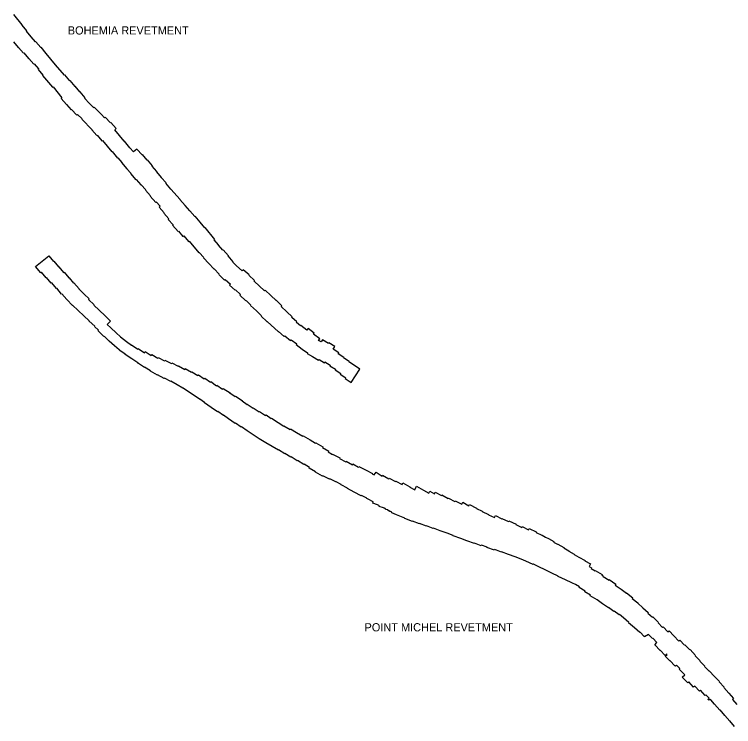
# Model space of a CAD drawing. Extents: x 2650582 to 3923188, y 277893 to 989177.
# Drawn here: x 3779082 to 3793149, y 372685 to 386605 of the extents above; entities that cross this region are included whole.
import ezdxf

# ---------------------------------------------------------------- set-up
doc = ezdxf.new("R2010")
doc.units = 0
doc.layers.add('Level 3', color=7, linetype='Continuous')

msp = doc.modelspace()

# ---------------------------------------------------------------- linework, layer by layer
at = {"layer": 'Level 3'}
for points in [[(3780174, 385315), (3780164, 385307), (3780070, 385422), (3780062, 385415), (3779883, 385617), (3779886, 385619), (3779796, 385727), (3779797, 385728), (3779702, 385840), (3779706, 385843), (3779605, 385963), (3779599, 385958), (3779501, 386071), (3779494, 386066), (3779411, 386166), (3779413, 386167), (3779320, 386279), (3779324, 386282), (3779231, 386395), (3779237, 386401), (3779069, 386605)], [(3779064, 386067), (3779157, 385955), (3779163, 385959), (3779257, 385844), (3779265, 385851), (3779360, 385740)], [(3779360, 385740), (3779366, 385745), (3779460, 385635), (3779468, 385641), (3779556, 385538), (3779544, 385528), (3779636, 385418), (3779629, 385412), (3779830, 385184), (3779838, 385191)], [(3783267, 381889), (3783164, 382002), (3783161, 381999), (3783072, 382097), (3783077, 382102), (3782991, 382197), (3783003, 382207), (3782811, 382439), (3782804, 382433), (3782715, 382546), (3782713, 382544), (3782619, 382661), (3782612, 382655), (3782513, 382768), (3782421, 382867), (3782423, 382869), (3782320, 382986), (3782323, 382989), (3782141, 383190), (3782143, 383192), (3782042, 383306), (3782047, 383311), (3781955, 383414), (3781960, 383419), (3781866, 383530), (3781868, 383532), (3781778, 383639), (3781781, 383642), (3781687, 383760), (3781679, 383754), (3781586, 383866), (3781580, 383860), (3781479, 383974), (3781412, 383917), (3781338, 383999), (3781339, 384000), (3781233, 384126), (3781232, 384125), (3781047, 384350), (3781074, 384372), (3780971, 384491), (3780961, 384483), (3780858, 384595), (3780846, 384584), (3780784, 384647), (3780644, 384791), (3780633, 384781), (3780542, 384867), (3780544, 384869), (3780457, 384964), (3780469, 384974), (3780367, 385094), (3780364, 385092), (3780272, 385199), (3780268, 385196), (3780174, 385315)], [(3779838, 385191), (3780010, 384976), (3779997, 384964), (3780098, 384846), (3780099, 384846), (3780190, 384739), (3780198, 384746), (3780301, 384638), (3780313, 384650), (3780406, 384563), (3780401, 384558), (3780601, 384351), (3780596, 384347), (3780694, 384240), (3780699, 384244), (3780795, 384133), (3780806, 384142), (3780987, 383919), (3780992, 383925), (3781099, 383798), (3781102, 383801), (3781180, 383713), (3781175, 383708), (3781282, 383586), (3781284, 383587), (3781358, 383499), (3781355, 383497), (3781455, 383371), (3781466, 383379), (3781556, 383271), (3781563, 383276), (3781650, 383174), (3781643, 383167), (3781741, 383057), (3781738, 383054), (3781846, 382931), (3781855, 382939), (3781933, 382854), (3781913, 382834), (3782010, 382727), (3782005, 382720), (3782104, 382610), (3782091, 382596), (3782186, 382492), (3782177, 382484), (3782282, 382362), (3782292, 382370), (3782379, 382264), (3782398, 382280), (3782490, 382164), (3782497, 382170), (3782688, 381942), (3782695, 381949), (3782784, 381851), (3782778, 381846), (3782882, 381733), (3782885, 381737), (3782983, 381630), (3782988, 381634), (3783086, 381528)], [(3780726, 380430), (3780647, 380503), (3780654, 380510), (3780545, 380612), (3780547, 380613), (3780438, 380715), (3780439, 380715), (3780327, 380819), (3780327, 380819), (3780220, 380919), (3780218, 380917), (3780108, 381031), (3780108, 381031), (3780009, 381141), (3780003, 381136), (3779911, 381251), (3779906, 381247), (3779815, 381359), (3779803, 381350), (3779711, 381463), (3779701, 381455), (3779612, 381565), (3779596, 381553), (3779496, 381676), (3779758, 381889)], [(3779758, 381889), (3779848, 381777), (3779853, 381781), (3779945, 381668), (3779949, 381671), (3780041, 381559), (3780053, 381569), (3780146, 381454), (3780150, 381458), (3780235, 381353), (3780243, 381361), (3780349, 381244), (3780345, 381241), (3780445, 381138), (3780444, 381137), (3780544, 381044), (3780533, 381031), (3780643, 380928), (3780636, 380920), (3780741, 380822), (3780742, 380823), (3780857, 380716), (3780855, 380713), (3780964, 380612), (3780898, 380542)], [(3784097, 381114), (3783989, 381215), (3783975, 381200), (3783769, 381394), (3783777, 381402), (3783669, 381509), (3783672, 381512), (3783557, 381615), (3783538, 381593), (3783427, 381693), (3783424, 381688), (3783351, 381763), (3783361, 381772), (3783260, 381883), (3783267, 381889)], [(3783086, 381528), (3783080, 381522), (3783188, 381411), (3783205, 381425), (3783306, 381333), (3783290, 381315), (3783403, 381214), (3783408, 381220), (3783501, 381128), (3783492, 381116), (3783606, 381008), (3783612, 381014), (3783709, 380924), (3783702, 380917), (3783816, 380808)], [(3785027, 380232), (3785053, 380267), (3784930, 380358), (3784943, 380376), (3784825, 380463), (3784804, 380436), (3784686, 380523), (3784680, 380516), (3784601, 380584), (3784609, 380595), (3784510, 380683), (3784516, 380691), (3784412, 380789), (3784413, 380790), (3784302, 380897), (3784313, 380909), (3784205, 381012), (3784202, 381010), (3784097, 381114)], [(3783816, 380808), (3783820, 380812), (3783918, 380715), (3783910, 380706), (3784021, 380600), (3784027, 380605), (3784246, 380400), (3784250, 380404), (3784356, 380308), (3784369, 380323), (3784481, 380229), (3784497, 380246), (3784604, 380168), (3784594, 380152), (3784712, 380065), (3784710, 380062), (3784812, 379988)], [(3780898, 380542), (3780966, 380476), (3780968, 380478), (3781071, 380379), (3781159, 380303), (3781160, 380305), (3781273, 380211), (3781370, 380140), (3781373, 380144), (3781494, 380062), (3781503, 380075), (3781625, 379993), (3781640, 380014), (3781757, 379935), (3781770, 379957), (3781887, 379884), (3781897, 379901), (3782018, 379832), (3782027, 379849), (3782154, 379782), (3782162, 379797), (3782288, 379728), (3782292, 379736), (3782414, 379666), (3782424, 379683), (3782543, 379612), (3782550, 379622), (3782671, 379544), (3782681, 379558), (3782795, 379481), (3782804, 379494), (3782915, 379414), (3782925, 379428), (3783037, 379348), (3783044, 379357), (3783155, 379277), (3783167, 379295), (3783299, 379208), (3783298, 379207), (3783400, 379137), (3783407, 379146), (3783537, 379057), (3783534, 379052), (3783634, 378983), (3783637, 378987), (3783750, 378910), (3783755, 378917), (3783870, 378838), (3783875, 378845), (3783994, 378763), (3784004, 378778), (3784107, 378708), (3784109, 378711), (3784243, 378629), (3784242, 378626), (3784351, 378559), (3784354, 378565), (3784476, 378490), (3784483, 378502), (3784600, 378431), (3784601, 378433), (3784723, 378359), (3784730, 378371)], [(3783519, 378539), (3783406, 378616), (3783401, 378609), (3783270, 378698), (3783272, 378700), (3783170, 378770), (3783169, 378768), (3783058, 378844), (3783055, 378840), (3782929, 378924), (3782928, 378922), (3782799, 379014), (3782802, 379019), (3782707, 379087), (3782704, 379082), (3782598, 379157), (3782597, 379156), (3782487, 379231), (3782380, 379300), (3782379, 379299), (3782264, 379367), (3782264, 379367), (3782144, 379436), (3782140, 379428), (3782018, 379495), (3782014, 379488), (3781883, 379558), (3781880, 379554), (3781743, 379633), (3781745, 379637), (3781627, 379711), (3781624, 379706), (3781492, 379794), (3781493, 379796), (3781382, 379871), (3781381, 379871), (3781249, 379960), (3781251, 379963), (3781146, 380039), (3781146, 380039), (3781141, 380043), (3781131, 380050), (3781131, 380051), (3781042, 380126), (3781041, 380125), (3780937, 380216), (3780936, 380216), (3780928, 380223), (3780921, 380230), (3780922, 380230), (3780835, 380314), (3780833, 380312), (3780719, 380422), (3780726, 380430)], [(3785671, 379411), (3785840, 379670), (3785731, 379741), (3785732, 379744), (3785623, 379814), (3785627, 379821), (3785518, 379892), (3785523, 379900), (3785414, 379970), (3785426, 379988), (3785317, 380059), (3785351, 380112), (3785234, 380188), (3785223, 380171), (3785106, 380242), (3785082, 380202), (3785027, 380232)], [(3784812, 379988), (3784806, 379977), (3784912, 379918), (3784911, 379918), (3785031, 379846), (3785040, 379860), (3785144, 379793), (3785156, 379812), (3785257, 379746), (3785252, 379739), (3785361, 379669), (3785355, 379659), (3785464, 379588), (3785456, 379575), (3785565, 379504), (3785554, 379488), (3785671, 379411)], [(3786101, 377078), (3785999, 377129), (3785999, 377130), (3785972, 377144), (3785974, 377148), (3785869, 377199), (3785867, 377195), (3785725, 377264), (3785727, 377268), (3785595, 377337), (3785597, 377342), (3785473, 377413), (3785474, 377414), (3785373, 377472), (3785371, 377468), (3785253, 377530), (3785248, 377520), (3785112, 377586), (3785108, 377580), (3784972, 377660), (3784974, 377664), (3784849, 377738), (3784855, 377747), (3784747, 377811), (3784745, 377808), (3784616, 377883), (3784614, 377881), (3784493, 377955), (3784489, 377950), (3784373, 378021), (3784371, 378018), (3784250, 378093), (3784247, 378088), (3784125, 378162), (3784122, 378157), (3784000, 378232), (3783999, 378230), (3783871, 378308), (3783871, 378307), (3783752, 378389), (3783750, 378385), (3783635, 378465), (3783634, 378464), (3783521, 378541), (3783519, 378539)], [(3784730, 378371), (3784865, 378289), (3784864, 378287), (3784973, 378224), (3784977, 378231), (3785113, 378151), (3785108, 378143), (3785229, 378071), (3785220, 378054), (3785304, 378004), (3785306, 378008), (3785448, 377940), (3785441, 377924), (3785562, 377861), (3785570, 377874), (3785694, 377803), (3785702, 377818), (3785813, 377755), (3785820, 377768), (3785959, 377695), (3785959, 377695), (3786083, 377635), (3786079, 377626), (3786121, 377606), (3786157, 377659), (3786272, 377582), (3786280, 377598)], [(3786280, 377598), (3786406, 377530), (3786412, 377541), (3786537, 377473), (3786542, 377482), (3786664, 377416), (3786681, 377447), (3786818, 377373), (3786814, 377365), (3786911, 377313), (3786948, 377382), (3787085, 377308), (3787082, 377303), (3787186, 377248), (3787206, 377285), (3787296, 377237), (3787312, 377266)], [(3787312, 377266), (3787435, 377201), (3787441, 377212), (3787567, 377145), (3787570, 377150), (3787694, 377083), (3787703, 377100), (3787830, 377032), (3787850, 377069), (3787973, 377003), (3787984, 377025), (3788121, 376952), (3788119, 376947), (3788230, 376894), (3788229, 376892), (3788357, 376830), (3788355, 376826), (3788470, 376771), (3788489, 376809), (3788615, 376749), (3788617, 376754), (3788747, 376692), (3788754, 376706), (3788893, 376639), (3788891, 376633), (3789004, 376579), (3789010, 376593), (3789139, 376532), (3789151, 376557), (3789290, 376490), (3789285, 376479), (3789399, 376429), (3789395, 376421), (3789400, 376419), (3789403, 376424)], [(3787002, 376649), (3786867, 376699), (3786866, 376696), (3786717, 376751), (3786720, 376759), (3786586, 376809), (3786588, 376813), (3786558, 376823), (3786462, 376860), (3786467, 376875), (3786425, 376898), (3786420, 376891), (3786376, 376919), (3786343, 376931), (3786345, 376937), (3786317, 376952), (3786312, 376954), (3786311, 376952), (3786301, 376958), (3786218, 376989), (3786222, 376997), (3786184, 377018), (3786092, 377052), (3786101, 377078)], [(3790055, 375464), (3789999, 375490), (3789999, 375490), (3789985, 375497), (3789983, 375498), (3789982, 375497), (3789859, 375556), (3789859, 375554), (3789716, 375622), (3789717, 375625), (3789591, 375686), (3789591, 375687), (3789463, 375748), (3789464, 375751), (3789340, 375810), (3789340, 375810), (3789247, 375854), (3789247, 375854), (3789237, 375859), (3789228, 375863), (3789225, 375856), (3789087, 375921), (3788993, 375957), (3788994, 375959), (3788874, 376004), (3788874, 376003), (3788744, 376051), (3788743, 376050), (3788610, 376099), (3788608, 376095), (3788477, 376144), (3788473, 376133), (3788324, 376188), (3788326, 376191), (3788218, 376232), (3788213, 376218), (3788080, 376268), (3788078, 376263), (3787930, 376318), (3787930, 376319), (3787813, 376362), (3787812, 376360), (3787664, 376415), (3787666, 376419), (3787546, 376464), (3787546, 376463), (3787410, 376514), (3787410, 376512), (3787276, 376562), (3787275, 376558), (3787141, 376608), (3787139, 376605), (3787004, 376656), (3787002, 376649)], [(3789403, 376424), (3789468, 376388), (3789527, 376361), (3789526, 376359), (3789634, 376300), (3789629, 376292), (3789707, 376249), (3789708, 376252), (3789829, 376185), (3789825, 376178), (3789927, 376122), (3789923, 376114), (3790032, 376054), (3790029, 376049), (3790122, 375998), (3790122, 375998), (3790243, 375931), (3790240, 375925), (3790352, 375864)], [(3790352, 375864), (3790323, 375812), (3790368, 375785), (3790361, 375774), (3790441, 375727), (3790444, 375733), (3790579, 375655), (3790573, 375644), (3790601, 375627), (3790597, 375621), (3790712, 375549), (3790717, 375557), (3790845, 375469), (3790833, 375452), (3790948, 375374), (3790948, 375373), (3791055, 375296), (3791056, 375298), (3791177, 375202), (3791165, 375187), (3791274, 375101), (3791273, 375099), (3791375, 375008), (3791373, 375005), (3791477, 374912), (3791469, 374903), (3791561, 374821), (3791571, 374831), (3791680, 374721), (3791670, 374712), (3791759, 374621), (3791771, 374633), (3791865, 374537), (3791885, 374556), (3791981, 374457), (3791981, 374457), (3792079, 374357), (3792094, 374372)], [(3791650, 374328), (3791567, 374411), (3791563, 374407), (3791485, 374486), (3791408, 374442), (3791403, 374447), (3791402, 374447), (3791320, 374529), (3791314, 374522), (3791211, 374614), (3791210, 374614), (3791095, 374716), (3791098, 374719), (3790995, 374810), (3790916, 374873), (3790912, 374867), (3790814, 374944), (3790808, 374936), (3790702, 375013), (3790699, 375009), (3790584, 375087), (3790584, 375087), (3790477, 375160), (3790477, 375160), (3790345, 375243), (3790352, 375253), (3790238, 375321), (3790246, 375335), (3790125, 375407), (3790132, 375418), (3790055, 375464)], [(3793168, 372685), (3793074, 372795), (3793072, 372794), (3792979, 372903), (3792978, 372902), (3792885, 373010), (3792879, 373005), (3792778, 373122), (3792778, 373122), (3792702, 373211), (3792699, 373208), (3792683, 373224), (3792661, 373203), (3792647, 373217), (3792669, 373239), (3792606, 373307), (3792595, 373296), (3792499, 373394), (3792482, 373378), (3792387, 373476), (3792367, 373458), (3792270, 373558), (3792253, 373541), (3792145, 373651), (3792193, 373697), (3792106, 373787), (3792105, 373785), (3792086, 373805), (3792100, 373818), (3792031, 373888), (3792010, 373868), (3792001, 373877), (3792000, 373876), (3791906, 373973), (3791902, 373969), (3791812, 374060), (3791847, 374094), (3791838, 374103), (3791811, 374077), (3791715, 374176), (3791715, 374175), (3791607, 374286), (3791650, 374328)], [(3792094, 374372), (3792188, 374275), (3792195, 374282), (3792291, 374183), (3792298, 374189), (3792405, 374078), (3792398, 374071), (3792496, 373970), (3792491, 373965), (3792587, 373866), (3792582, 373861), (3792667, 373774), (3792670, 373777), (3792778, 373666), (3792774, 373662), (3792870, 373564), (3792869, 373562), (3792967, 373456), (3792959, 373448), (3793052, 373340), (3793052, 373340), (3793144, 373233), (3793125, 373217), (3793211, 373117)]]:
    msp.add_lwpolyline(points, dxfattribs=at)

# ---------------------------------------------------------------- texts
for s, p in [('BOHEMIA REVETMENT', (3780126, 386212)), ('POINT MICHEL REVETMENT', (3785930, 374546))]:
    msp.add_text(s, height=160, dxfattribs=at).set_placement(p)

doc.saveas('drawing.dxf')
